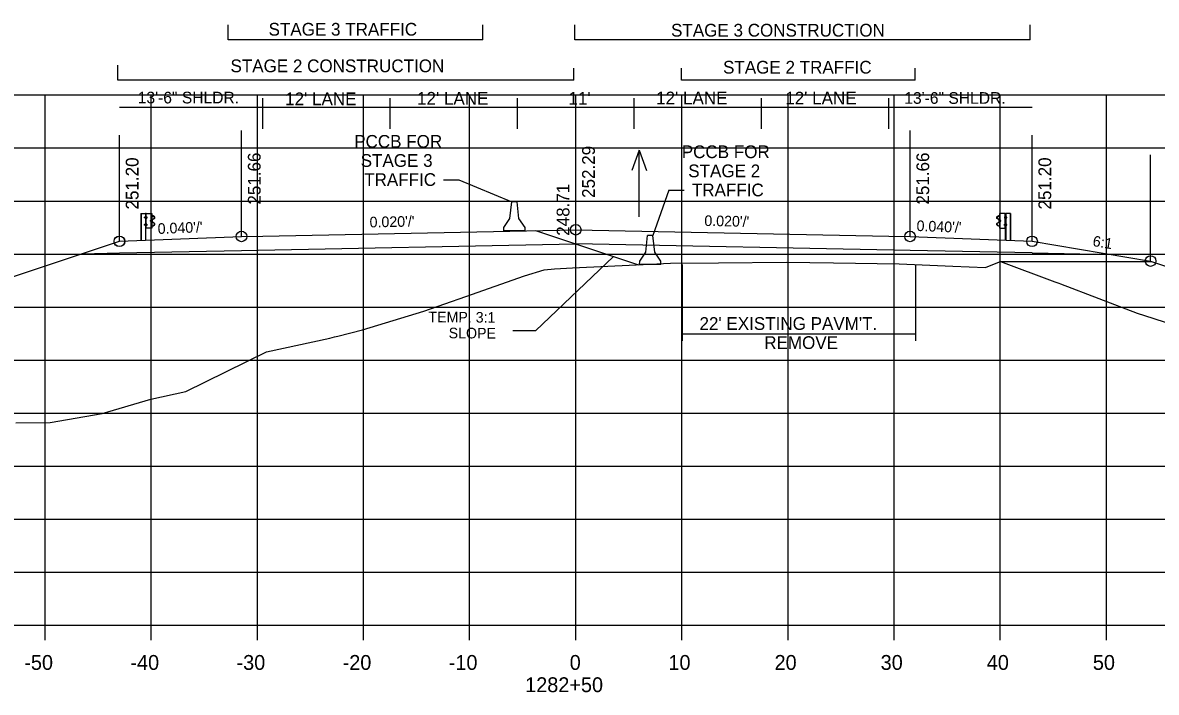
# Model space of a CAD drawing. Extents: x 1342547 to 1344156, y -1532351 to -1517216.
# Drawn here: x 1342650.7 to 1342757.6, y -1522950.6 to -1522887.5 of the extents above; entities that cross this region are included whole.
import ezdxf

# ---------------------------------------------------------------- set-up
doc = ezdxf.new("R2010")
doc.units = 0
for name, color, linetype in [('R_Alt Surface', 7, 'Continuous'), ('R_Axis', 7, 'Continuous'), ('R_Axis Annot', 7, 'Continuous'), ('R_Draft', 7, 'Continuous'), ('R_Exist Surface', 7, 'Continuous'), ('R_Fin Surface', 7, 'Continuous'), ('R_Grid', 7, 'Continuous'), ('R_MOT', 7, 'Continuous'), ('R_No Plot', 7, 'Continuous'), ('R_Water', 7, 'Continuous'), ('R_Xsect Elev', 7, 'Continuous'), ('R_Xsect Slope', 7, 'Continuous')]:
    doc.layers.add(name, color=color, linetype=linetype)

msp = doc.modelspace()

# ---------------------------------------------------------------- linework, layer by layer
at = {"layer": 'R_Alt Surface'}
for points in [[(1342656.34, -1522909.25), (1342659.87, -1522909.18)], [(1342659.87, -1522909.18), (1342671.37, -1522908.95), (1342702.87, -1522908.32)], [(1342745.87, -1522909.18), (1342734.37, -1522908.95), (1342702.87, -1522908.32)], [(1342745.87, -1522909.18), (1342753.39, -1522909.33)]]:
    msp.add_lwpolyline(points, dxfattribs=at)
at = {"layer": 'R_Axis'}
for p, q in [((1342562.87, -1522944.28), (1342842.87, -1522944.28)), ((1342652.87, -1522945.68), (1342652.87, -1522944.28)), ((1342662.87, -1522945.68), (1342662.87, -1522944.28)), ((1342672.87, -1522945.68), (1342672.87, -1522944.28)), ((1342682.87, -1522945.68), (1342682.87, -1522944.28)), ((1342692.87, -1522945.68), (1342692.87, -1522944.28)), ((1342702.87, -1522945.68), (1342702.87, -1522944.28)), ((1342712.87, -1522945.68), (1342712.87, -1522944.28)), ((1342722.87, -1522945.68), (1342722.87, -1522944.28)), ((1342732.87, -1522945.68), (1342732.87, -1522944.28)), ((1342742.87, -1522945.68), (1342742.87, -1522944.28)), ((1342752.87, -1522945.68), (1342752.87, -1522944.28))]:
    msp.add_line(p, q, dxfattribs=at)
at = {"layer": 'R_Draft'}
for p, q in [((1342670.1, -1522889.1), (1342670.1, -1522887.67)), ((1342694.1, -1522889.1), (1342694.1, -1522887.67)), ((1342702.78, -1522889.1), (1342702.78, -1522887.67)), ((1342745.7, -1522889.1), (1342745.7, -1522887.67)), ((1342694.1, -1522889.1), (1342670.1, -1522889.1)), ((1342745.7, -1522889.1), (1342702.78, -1522889.1)), ((1342659.7, -1522892.9), (1342659.7, -1522891.47)), ((1342702.7, -1522892.9), (1342702.7, -1522891.75)), ((1342712.84, -1522892.9), (1342712.84, -1522891.75)), ((1342734.85, -1522892.9), (1342734.85, -1522891.75)), ((1342702.7, -1522892.9), (1342659.7, -1522892.9)), ((1342734.85, -1522892.9), (1342712.84, -1522892.9)), ((1342661.87, -1522905.47), (1342661.87, -1522907.98)), ((1342661.9, -1522905.47), (1342661.9, -1522907.98)), ((1342662.27, -1522905.88), (1342662.27, -1522905.78)), ((1342662.32, -1522905.89), (1342662.27, -1522905.89)), ((1342662.32, -1522905.77), (1342662.28, -1522905.77)), ((1342662.32, -1522905.8), (1342662.28, -1522905.8)), ((1342662.32, -1522905.86), (1342662.28, -1522905.86)), ((1342662.32, -1522905.86), (1342662.28, -1522905.86)), ((1342662.32, -1522905.89), (1342662.32, -1522905.77)), ((1342662.39, -1522905.46), (1342662.33, -1522905.47)), ((1342662.36, -1522907.98), (1342662.36, -1522905.46)), ((1342662.39, -1522905.46), (1342662.39, -1522905.46)), ((1342662.45, -1522905.83), (1342662.39, -1522905.83)), ((1342662.4, -1522905.77), (1342662.45, -1522905.77)), ((1342662.4, -1522905.9), (1342662.45, -1522905.9)), ((1342662.45, -1522905.77), (1342662.45, -1522905.9)), ((1342662.88, -1522906.09), (1342662.83, -1522906.09)), ((1342662.88, -1522906.21), (1342662.88, -1522906.09)), ((1342662.89, -1522906.83), (1342662.89, -1522905.47)), ((1342663.04, -1522905.68), (1342662.93, -1522905.62)), ((1342663.02, -1522905.7), (1342662.93, -1522905.65)), ((1342662.93, -1522906.21), (1342662.93, -1522906.08)), ((1342662.96, -1522906.21), (1342662.96, -1522906.08)), ((1342662.98, -1522906.01), (1342663.15, -1522905.91)), ((1342662.99, -1522906.03), (1342663.16, -1522905.93)), ((1342663.15, -1522905.8), (1342663.02, -1522905.7)), ((1342663.17, -1522905.78), (1342663.04, -1522905.68)), ((1342742.56, -1522905.78), (1342742.69, -1522905.68)), ((1342742.73, -1522906.03), (1342742.56, -1522905.93)), ((1342742.57, -1522905.8), (1342742.7, -1522905.7)), ((1342742.74, -1522906.01), (1342742.57, -1522905.91)), ((1342742.69, -1522905.68), (1342742.8, -1522905.62)), ((1342742.7, -1522905.7), (1342742.79, -1522905.65)), ((1342742.77, -1522906.21), (1342742.76, -1522906.08)), ((1342742.79, -1522906.21), (1342742.79, -1522906.08)), ((1342742.83, -1522906.83), (1342742.83, -1522905.47)), ((1342742.84, -1522906.21), (1342742.84, -1522906.09)), ((1342742.84, -1522906.09), (1342742.89, -1522906.09)), ((1342743.32, -1522905.77), (1342743.27, -1522905.77)), ((1342743.27, -1522905.77), (1342743.27, -1522905.9)), ((1342743.27, -1522905.83), (1342743.33, -1522905.83)), ((1342743.32, -1522905.9), (1342743.27, -1522905.9)), ((1342743.33, -1522905.46), (1342743.33, -1522905.46)), ((1342743.33, -1522905.46), (1342743.4, -1522905.47)), ((1342743.36, -1522907.98), (1342743.36, -1522905.46)), ((1342743.4, -1522905.89), (1342743.4, -1522905.77)), ((1342743.4, -1522905.77), (1342743.45, -1522905.77)), ((1342743.4, -1522905.8), (1342743.45, -1522905.8)), ((1342743.4, -1522905.86), (1342743.44, -1522905.86)), ((1342743.4, -1522905.86), (1342743.45, -1522905.86)), ((1342743.4, -1522905.89), (1342743.45, -1522905.89)), ((1342743.45, -1522905.88), (1342743.45, -1522905.78)), ((1342743.82, -1522905.47), (1342743.82, -1522907.98)), ((1342743.85, -1522905.47), (1342743.85, -1522907.98)), ((1342662.26, -1522906.57), (1342662.26, -1522906.47)), ((1342662.31, -1522906.49), (1342662.26, -1522906.49)), ((1342662.31, -1522906.55), (1342662.26, -1522906.55)), ((1342662.31, -1522906.58), (1342662.26, -1522906.58)), ((1342662.31, -1522906.46), (1342662.27, -1522906.46)), ((1342662.31, -1522906.55), (1342662.27, -1522906.55)), ((1342662.31, -1522906.58), (1342662.31, -1522906.46)), ((1342662.39, -1522906.83), (1342662.36, -1522906.83)), ((1342662.45, -1522906.52), (1342662.39, -1522906.52)), ((1342662.45, -1522906.46), (1342662.4, -1522906.46)), ((1342662.45, -1522906.58), (1342662.4, -1522906.58)), ((1342662.45, -1522906.58), (1342662.45, -1522906.46)), ((1342662.83, -1522906.2), (1342662.83, -1522906.1)), ((1342662.88, -1522906.12), (1342662.83, -1522906.12)), ((1342662.88, -1522906.18), (1342662.83, -1522906.18)), ((1342662.88, -1522906.21), (1342662.83, -1522906.21)), ((1342662.88, -1522906.18), (1342662.84, -1522906.18)), ((1342662.92, -1522906.67), (1342663.03, -1522906.61)), ((1342662.93, -1522906.69), (1342663.04, -1522906.63)), ((1342663.13, -1522906.38), (1342662.97, -1522906.29)), ((1342663.14, -1522906.36), (1342662.99, -1522906.27)), ((1342663.03, -1522906.61), (1342663.16, -1522906.51)), ((1342663.04, -1522906.63), (1342663.17, -1522906.52)), ((1342699.09, -1522907.06), (1342708.77, -1522910.29)), ((1342742.68, -1522906.63), (1342742.55, -1522906.52)), ((1342742.69, -1522906.61), (1342742.57, -1522906.51)), ((1342742.58, -1522906.36), (1342742.74, -1522906.27)), ((1342742.59, -1522906.38), (1342742.75, -1522906.29)), ((1342742.79, -1522906.69), (1342742.68, -1522906.63)), ((1342742.8, -1522906.67), (1342742.69, -1522906.61)), ((1342742.84, -1522906.12), (1342742.89, -1522906.12)), ((1342742.84, -1522906.18), (1342742.89, -1522906.18)), ((1342742.84, -1522906.18), (1342742.89, -1522906.18)), ((1342742.84, -1522906.21), (1342742.89, -1522906.21)), ((1342742.9, -1522906.2), (1342742.9, -1522906.1)), ((1342743.27, -1522906.58), (1342743.27, -1522906.46)), ((1342743.27, -1522906.46), (1342743.32, -1522906.46)), ((1342743.27, -1522906.52), (1342743.33, -1522906.52)), ((1342743.27, -1522906.58), (1342743.32, -1522906.58)), ((1342743.33, -1522906.83), (1342743.36, -1522906.83)), ((1342743.41, -1522906.58), (1342743.41, -1522906.46)), ((1342743.41, -1522906.46), (1342743.46, -1522906.46)), ((1342743.41, -1522906.49), (1342743.46, -1522906.49)), ((1342743.41, -1522906.55), (1342743.45, -1522906.55)), ((1342743.41, -1522906.55), (1342743.46, -1522906.55)), ((1342743.41, -1522906.58), (1342743.46, -1522906.58)), ((1342743.46, -1522906.57), (1342743.46, -1522906.47)), ((1342712.89, -1522910.27), (1342712.89, -1522917.47)), ((1342734.89, -1522910.27), (1342734.89, -1522917.47)), ((1342712.89, -1522916.8), (1342734.89, -1522916.8))]:
    msp.add_line(p, q, dxfattribs=at)
for points in [[(1342690.4, -1522902.27), (1342691.84, -1522902.27)], [(1342691.84, -1522902.27), (1342696.84, -1522904.35)], [(1342711.63, -1522903.26), (1342710.14, -1522907.52)], [(1342711.63, -1522903.26), (1342713.07, -1522903.26)], [(1342661.87, -1522905.47), (1342662.33, -1522905.47), (1342662.32, -1522907.98)], [(1342743.85, -1522905.47), (1342743.4, -1522905.47), (1342743.4, -1522907.98)]]:
    msp.add_lwpolyline(points, dxfattribs=at)
for points in [[(1342662.27, -1522905.8), (1342662.27, -1522905.86), (1342662.24, -1522905.86), (1342662.24, -1522905.8)], [(1342662.32, -1522905.75), (1342662.32, -1522905.91), (1342662.33, -1522905.91), (1342662.33, -1522905.75)], [(1342662.92, -1522905.46), (1342662.92, -1522906.83), (1342662.39, -1522906.83), (1342662.39, -1522905.46)], [(1342662.45, -1522905.77), (1342662.45, -1522905.9), (1342662.39, -1522905.9), (1342662.39, -1522905.77)], [(1342662.88, -1522906.07), (1342662.88, -1522906.24), (1342662.89, -1522906.24), (1342662.89, -1522906.07)], [(1342742.8, -1522905.46), (1342742.8, -1522906.83), (1342743.33, -1522906.83), (1342743.33, -1522905.46)], [(1342742.84, -1522906.07), (1342742.84, -1522906.24), (1342742.83, -1522906.24), (1342742.83, -1522906.07)], [(1342743.27, -1522905.77), (1342743.27, -1522905.9), (1342743.33, -1522905.9), (1342743.33, -1522905.77)], [(1342743.4, -1522905.75), (1342743.4, -1522905.91), (1342743.39, -1522905.91), (1342743.39, -1522905.75)], [(1342743.46, -1522905.8), (1342743.46, -1522905.86), (1342743.48, -1522905.86), (1342743.48, -1522905.8)], [(1342662.26, -1522906.49), (1342662.26, -1522906.55), (1342662.23, -1522906.55), (1342662.23, -1522906.49)], [(1342662.31, -1522906.44), (1342662.31, -1522906.6), (1342662.32, -1522906.6), (1342662.32, -1522906.44)], [(1342662.45, -1522906.46), (1342662.45, -1522906.58), (1342662.39, -1522906.58), (1342662.39, -1522906.46)], [(1342662.82, -1522906.12), (1342662.82, -1522906.18), (1342662.8, -1522906.18), (1342662.8, -1522906.12)], [(1342742.9, -1522906.12), (1342742.9, -1522906.18), (1342742.92, -1522906.18), (1342742.92, -1522906.12)], [(1342743.27, -1522906.46), (1342743.27, -1522906.58), (1342743.33, -1522906.58), (1342743.33, -1522906.46)], [(1342743.41, -1522906.44), (1342743.41, -1522906.6), (1342743.4, -1522906.6), (1342743.4, -1522906.44)], [(1342743.47, -1522906.49), (1342743.47, -1522906.55), (1342743.49, -1522906.55), (1342743.49, -1522906.49)]]:
    msp.add_lwpolyline(points, close=True, dxfattribs=at)
for centre, radius, start, end in [((1342662.29, -1522905.78), 0.022, 134.5745, 222.2244), ((1342662.36, -1522905.83), 0.0922, 159.7423, 200.2577), ((1342662.3, -1522905.88), 0.025, 140.9334, 216.6234), ((1342662.85, -1522906.1), 0.022, 134.5745, 222.2244), ((1342663.02, -1522906.09), 0.0865, 118.106, 175.0444), ((1342663.02, -1522906.09), 0.0622, 118.106, 175.0444), ((1342663.12, -1522905.85), 0.062, 299.2499, 57.9783), ((1342663.12, -1522905.85), 0.0856, 299.2499, 57.9783), ((1342742.6, -1522905.85), 0.0856, 122.0217, 240.7501), ((1342742.6, -1522905.85), 0.062, 122.0217, 240.7501), ((1342742.7, -1522906.09), 0.0622, 4.9556, 61.894), ((1342742.7, -1522906.09), 0.0865, 4.9556, 61.894), ((1342742.88, -1522906.1), 0.022, 317.7756, 45.4255), ((1342743.43, -1522905.78), 0.022, 317.7756, 45.4255), ((1342743.36, -1522905.83), 0.0922, 339.7423, 20.2577), ((1342743.43, -1522905.88), 0.025, 323.3766, 39.0666), ((1342662.28, -1522906.47), 0.022, 134.5745, 222.2244), ((1342662.35, -1522906.52), 0.0922, 159.7423, 200.2577), ((1342662.28, -1522906.57), 0.025, 140.9334, 216.6234), ((1342662.92, -1522906.15), 0.0922, 159.7423, 200.2577), ((1342662.85, -1522906.2), 0.025, 140.9334, 216.6234), ((1342663, -1522906.22), 0.0703, 171.7804, 246.8536), ((1342662.95, -1522906.15), 0.0453, 282.9554, 86.0697), ((1342663, -1522906.22), 0.0462, 171.7804, 246.8536), ((1342663.09, -1522906.46), 0.0854, 325.2184, 59.12), ((1342663.09, -1522906.46), 0.109, 325.2184, 59.12), ((1342742.64, -1522906.46), 0.109, 120.88, 214.7816), ((1342742.64, -1522906.46), 0.0854, 120.88, 214.7816), ((1342742.77, -1522906.15), 0.0453, 93.9303, 257.0446), ((1342742.72, -1522906.22), 0.0462, 293.1464, 8.2196), ((1342742.72, -1522906.22), 0.0703, 293.1464, 8.2196), ((1342742.81, -1522906.15), 0.0922, 339.7423, 20.2577), ((1342742.87, -1522906.2), 0.025, 323.3766, 39.0666), ((1342743.44, -1522906.47), 0.022, 317.7756, 45.4255), ((1342743.37, -1522906.52), 0.0922, 339.7423, 20.2577), ((1342743.44, -1522906.57), 0.025, 323.3766, 39.0666)]:
    msp.add_arc(centre, radius, start, end, dxfattribs=at)
at = {"layer": 'R_Exist Surface'}
msp.add_lwpolyline([(1342650.1, -1522925.19), (1342653.34, -1522925.16), (1342658.23, -1522924.32), (1342662.84, -1522922.97), (1342666.12, -1522922.25), (1342673.71, -1522918.49), (1342679.68, -1522917.21), (1342680.13, -1522917.08), (1342680.44, -1522917.01), (1342682.76, -1522916.44), (1342688.54, -1522914.65), (1342692.51, -1522913.29), (1342698.04, -1522911.33), (1342699.9, -1522910.77), (1342700.88, -1522910.66), (1342702.57, -1522910.58), (1342708.55, -1522910.3), (1342711.81, -1522910.15), (1342716.33, -1522910.11), (1342722.69, -1522910.05), (1342727.16, -1522910.12), (1342733.34, -1522910.21), (1342738.39, -1522910.41), (1342741.47, -1522910.54), (1342742.16, -1522910.26), (1342742.9, -1522909.97), (1342748.03, -1522911.9), (1342748.4, -1522912.04), (1342748.54, -1522912.09), (1342755.76, -1522914.85), (1342756.46, -1522915.08), (1342763.88, -1522917.45)], dxfattribs=at)
at = {"layer": 'R_Fin Surface'}
for points in [[(1342603.49, -1522921.69), (1342611.26, -1522924.28), (1342659.86, -1522908.08), (1342659.87, -1522908.08), (1342671.37, -1522907.62), (1342673.37, -1522907.58), (1342702.87, -1522906.99), (1342732.37, -1522907.58), (1342734.37, -1522907.62), (1342745.87, -1522908.08), (1342757.04, -1522909.94), (1342788.87, -1522920.55), (1342810.26, -1522927.68)], [(1342742.9, -1522909.97), (1342757.14, -1522909.97)]]:
    msp.add_lwpolyline(points, dxfattribs=at)
at = {"layer": 'R_Grid'}
for p, q in [((1342562.87, -1522894.28), (1342842.87, -1522894.28)), ((1342652.87, -1522944.28), (1342652.87, -1522894.28)), ((1342662.87, -1522944.28), (1342662.87, -1522894.28)), ((1342672.87, -1522944.28), (1342672.87, -1522894.28)), ((1342682.87, -1522944.28), (1342682.87, -1522894.28)), ((1342692.87, -1522944.28), (1342692.87, -1522894.28)), ((1342702.87, -1522944.28), (1342702.87, -1522894.28)), ((1342712.87, -1522944.28), (1342712.87, -1522894.28)), ((1342722.87, -1522944.28), (1342722.87, -1522894.28)), ((1342732.87, -1522944.28), (1342732.87, -1522894.28)), ((1342742.87, -1522944.28), (1342742.87, -1522894.28)), ((1342752.87, -1522944.28), (1342752.87, -1522894.28)), ((1342562.87, -1522899.28), (1342842.87, -1522899.28)), ((1342562.87, -1522904.28), (1342842.87, -1522904.28)), ((1342562.87, -1522909.28), (1342842.87, -1522909.28)), ((1342562.87, -1522914.28), (1342842.87, -1522914.28)), ((1342562.87, -1522919.28), (1342842.87, -1522919.28)), ((1342562.87, -1522924.28), (1342842.87, -1522924.28)), ((1342562.87, -1522929.28), (1342842.87, -1522929.28)), ((1342562.87, -1522934.28), (1342842.87, -1522934.28)), ((1342562.87, -1522939.28), (1342842.87, -1522939.28)), ((1342562.87, -1522944.28), (1342842.87, -1522944.28))]:
    msp.add_line(p, q, dxfattribs=at)
at = {"layer": 'R_MOT'}
for p, q in [((1342696.67, -1522905.94), (1342696.84, -1522904.35)), ((1342697.09, -1522904.35), (1342696.84, -1522904.35)), ((1342697.34, -1522904.35), (1342697.09, -1522904.35)), ((1342697.51, -1522905.94), (1342697.34, -1522904.35)), ((1342696.1, -1522906.77), (1342696.67, -1522905.94)), ((1342698.1, -1522906.77), (1342697.51, -1522905.94)), ((1342696.09, -1522907.1), (1342696.1, -1522906.77)), ((1342698.09, -1522907.1), (1342696.09, -1522907.1)), ((1342698.09, -1522907.1), (1342698.1, -1522906.77)), ((1342709.47, -1522909.11), (1342709.64, -1522907.52)), ((1342709.89, -1522907.52), (1342709.64, -1522907.52)), ((1342710.14, -1522907.52), (1342709.89, -1522907.52)), ((1342710.31, -1522909.11), (1342710.14, -1522907.52)), ((1342708.9, -1522909.94), (1342709.47, -1522909.11)), ((1342710.9, -1522909.94), (1342710.31, -1522909.11)), ((1342708.89, -1522910.27), (1342708.9, -1522909.94)), ((1342710.89, -1522910.27), (1342708.89, -1522910.27)), ((1342710.89, -1522910.27), (1342710.9, -1522909.94))]:
    msp.add_line(p, q, dxfattribs=at)
at = {"layer": 'R_No Plot'}
for centre in [(1342671.37, -1522907.62), (1342702.87, -1522906.99), (1342734.37, -1522907.62), (1342659.86, -1522908.08), (1342659.87, -1522908.08), (1342745.87, -1522908.08), (1342757.04, -1522909.94)]:
    msp.add_circle(centre, 0.5, dxfattribs=at)
at = {"layer": 'R_Water'}
for p, q in [((1342708.84, -1522899.49), (1342708.14, -1522901.42)), ((1342708.84, -1522905.78), (1342708.84, -1522899.49)), ((1342708.84, -1522899.49), (1342709.54, -1522901.42))]:
    msp.add_line(p, q, dxfattribs=at)
at = {"layer": 'R_Xsect Elev'}
for p, q in [((1342673.37, -1522897.47), (1342673.37, -1522894.6)), ((1342685.37, -1522897.47), (1342685.37, -1522894.6)), ((1342697.37, -1522897.47), (1342697.37, -1522894.6)), ((1342708.37, -1522897.47), (1342708.37, -1522894.6)), ((1342720.37, -1522897.47), (1342720.37, -1522894.6)), ((1342732.37, -1522897.47), (1342732.37, -1522894.6)), ((1342745.87, -1522895.46), (1342659.87, -1522895.46)), ((1342702.87, -1522906.99), (1342702.87, -1522896.99)), ((1342659.86, -1522908.08), (1342659.86, -1522898.08)), ((1342659.87, -1522908.08), (1342659.87, -1522898.08)), ((1342671.37, -1522907.62), (1342671.37, -1522897.62)), ((1342734.37, -1522907.62), (1342734.37, -1522897.62)), ((1342745.87, -1522908.08), (1342745.87, -1522898.08)), ((1342702.87, -1522910.56), (1342702.87, -1522900.56)), ((1342757.04, -1522909.94), (1342757.04, -1522899.94)), ((1342706.41, -1522909.5), (1342699.09, -1522916.51)), ((1342699.09, -1522916.51), (1342696.95, -1522916.51))]:
    msp.add_line(p, q, dxfattribs=at)

# ---------------------------------------------------------------- texts
at = {"layer": 'R_Axis Annot'}
for s, p in [('-50', (1342650.9, -1522948.48)), ('-40', (1342660.9, -1522948.48)), ('-30', (1342670.9, -1522948.48)), ('-20', (1342680.9, -1522948.48)), ('-10', (1342690.9, -1522948.48)), ('0', (1342702.3, -1522948.48)), ('10', (1342711.6, -1522948.48)), ('20', (1342721.6, -1522948.48)), ('30', (1342731.6, -1522948.48)), ('40', (1342741.6, -1522948.48)), ('50', (1342751.6, -1522948.48)), ('1282+50', (1342698.1, -1522950.58))]:
    msp.add_text(s, height=1.4, dxfattribs=at).set_placement(p)
at = {"layer": 'R_Draft'}
for s, p in [('STAGE 3 TRAFFIC', (1342673.92, -1522888.69)), ('STAGE 3 CONSTRUCTION', (1342711.85, -1522888.78)), ('STAGE 2 CONSTRUCTION', (1342670.33, -1522892.14)), ('STAGE 2 TRAFFIC', (1342716.75, -1522892.27)), ('PCCB FOR', (1342681.99, -1522899.26)), ('PCCB FOR', (1342712.86, -1522900.24)), ('STAGE 3', (1342682.6, -1522901.06)), ('TRAFFIC', (1342682.93, -1522902.86)), ('STAGE 2', (1342713.47, -1522902.04)), ('TRAFFIC', (1342713.81, -1522903.84)), ("22' EXISTING PAVM'T.", (1342714.53, -1522916.43)), ('REMOVE', (1342720.63, -1522918.23))]:
    msp.add_text(s, height=1.2, dxfattribs=at).set_placement(p)
at = {"layer": 'R_Xsect Elev'}
for s, height, p in [('13\'-6" SHLDR.', 1.1, (1342661.59, -1522895.08)), ("12' LANE", 1.2, (1342675.48, -1522895.25)), ("12' LANE", 1.2, (1342687.91, -1522895.2)), ("11'", 1.2, (1342702.18, -1522895.2)), ("12' LANE", 1.2, (1342710.44, -1522895.17)), ("12' LANE", 1.2, (1342722.61, -1522895.18)), ('13\'-6" SHLDR.', 1.1, (1342733.83, -1522895.12))]:
    msp.add_text(s, height=height, dxfattribs=at).set_placement(p)
for s, p in [('252.29', (1342704.67, -1522903.99)), ('251.20', (1342661.66, -1522905.08)), ('251.20', (1342661.67, -1522905.08)), ('251.66', (1342673.17, -1522904.62)), ('251.66', (1342736.17, -1522904.62)), ('251.20', (1342747.67, -1522905.08)), ('248.71', (1342702.27, -1522907.56))]:
    msp.add_text(s, height=1.2, rotation=90, dxfattribs=at).set_placement(p)
at = {"layer": 'R_Xsect Slope'}
for s, rotation, p in [("0.020'/'", 1.1458, (1342683.45, -1522906.77)), ("0.020'/'", 358.8542, (1342714.98, -1522906.63)), ("0.040'/'", 2.2906, (1342663.49, -1522907.39)), ("0.040'/'", 357.708, (1342734.97, -1522907.1)), ('6:1', 350.5377, (1342751.53, -1522908.52)), ('TEMP. 3:1', 359.6242, (1342688.98, -1522915.71)), ('SLOPE', 359.6242, (1342690.89, -1522917.22))]:
    msp.add_text(s, height=1, rotation=rotation, dxfattribs=at).set_placement(p)

doc.saveas('drawing.dxf')
